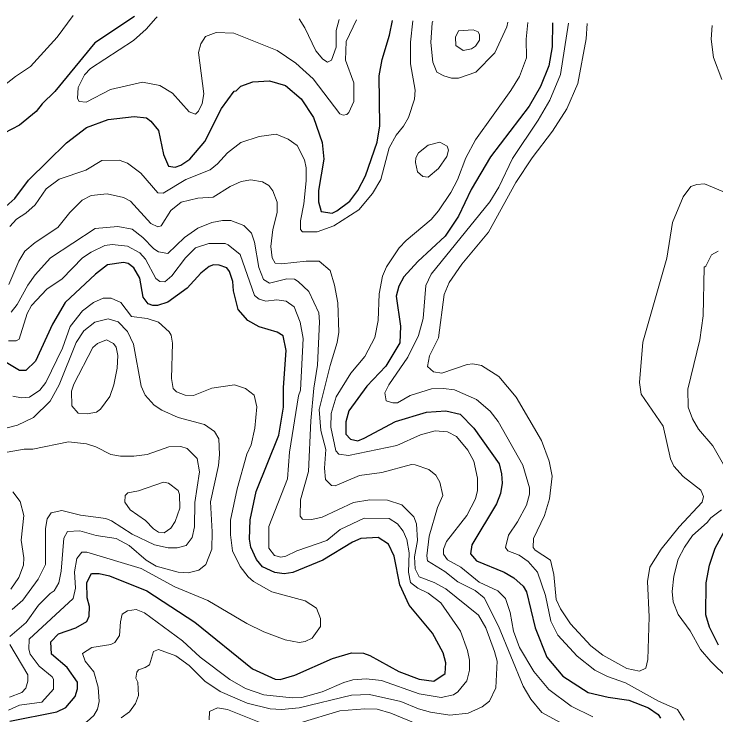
# Model space of a CAD drawing. Extents: x 673.3 to 698.5, y 6984.3 to 7012.3.
# Drawn here: x 693.289 to 694.661, y 7010.662 to 7012.032 of the extents above; entities that cross this region are included whole.
import ezdxf

# ---------------------------------------------------------------- set-up
doc = ezdxf.new("R2010")
doc.units = 0
doc.header["$LTSCALE"] = 0.032
doc.layers.add('1', color=7, linetype='Continuous', lineweight=25)
doc.layers.add('2', color=7, linetype='Continuous', lineweight=13)

msp = doc.modelspace()

# ---------------------------------------------------------------- linework, layer by layer
at = {"layer": '1'}
for points in [[(693.5243, 7012.0276), (693.4473, 7011.976), (693.3691, 7011.8807), (693.3442, 7011.8566), (693.3325, 7011.8416), (693.2995, 7011.8153), (693.254, 7011.7918)], [(693.2672, 7011.6505), (693.2905, 7011.6718), (693.3176, 7011.7076), (693.3916, 7011.7803), (693.4306, 7011.8106), (693.473, 7011.8258), (693.5237, 7011.832), (693.5479, 7011.8293), (693.5568, 7011.8228), (693.5714, 7011.8048), (693.581, 7011.7574), (693.5911, 7011.7351), (693.6038, 7011.7328), (693.6149, 7011.7366), (693.6325, 7011.7484), (693.6623, 7011.783), (693.6946, 7011.8474), (693.7194, 7011.8815), (693.723, 7011.882), (693.7326, 7011.8915), (693.7556, 7011.8997), (693.7882, 7011.902), (693.82, 7011.8926), (693.8503, 7011.8664), (693.8744, 7011.8301), (693.8914, 7011.7812), (693.8946, 7011.7488), (693.8843, 7011.6873), (693.8844, 7011.6653), (693.8892, 7011.6463), (693.9108, 7011.6432), (693.9204, 7011.6476), (693.9454, 7011.6665), (693.9611, 7011.6875), (693.9759, 7011.7161), (693.9989, 7011.7818), (694.0045, 7011.8138), (694.0031, 7011.9115), (694.0087, 7011.9431), (694.0231, 7011.9909), (694.0287, 7012.0198)], [(694.3418, 7012.015), (694.3408, 7011.9685), (694.3346, 7011.9311), (694.318, 7011.8904), (694.2963, 7011.8519), (694.2207, 7011.7532), (694.1828, 7011.6892), (694.1578, 7011.6369), (694.132, 7011.5982), (694.0784, 7011.5484), (694.0508, 7011.5182), (694.0414, 7011.5001), (694.0364, 7011.4805), (694.0444, 7011.4219), (694.0433, 7011.3893), (694.0161, 7011.3437), (693.9791, 7011.3049), (693.9439, 7011.2562), (693.9377, 7011.2352), (693.9376, 7011.2107), (693.9468, 7011.2009), (693.9609, 7011.198), (693.9737, 7011.2027), (694.0348, 7011.2356), (694.0955, 7011.254), (694.1332, 7011.2563), (694.1614, 7011.2498), (694.1883, 7011.2223), (694.2374, 7011.1528), (694.2423, 7011.1333), (694.2431, 7011.1151), (694.24, 7011.0946), (694.2324, 7011.0743), (694.1839, 7010.9942), (694.1815, 7010.9767), (694.1935, 7010.9632), (694.2475, 7010.941), (694.2665, 7010.9299), (694.2843, 7010.9139), (694.2911, 7010.9028), (694.3079, 7010.8322), (694.3305, 7010.7748), (694.3618, 7010.7378), (694.4115, 7010.7059), (694.4508, 7010.6968), (694.4907, 7010.6909), (694.5297, 7010.676), (694.5482, 7010.6627), (694.5532, 7010.6557)], [(693.4133, 7010.7132), (693.413, 7010.7258), (693.3929, 7010.7546), (693.3621, 7010.7807), (693.3612, 7010.8048), (693.3759, 7010.8205), (693.4099, 7010.8322), (693.4315, 7010.8447), (693.4361, 7010.8549), (693.4369, 7010.874), (693.4322, 7010.8905), (693.4313, 7010.9207), (693.4408, 7010.9383), (693.4556, 7010.9386), (693.4755, 7010.9337), (693.5488, 7010.9042), (693.6427, 7010.8435), (693.7554, 7010.7518), (693.7996, 7010.7318), (693.8094, 7010.7311), (693.8381, 7010.7398), (693.9115, 7010.7723), (693.9491, 7010.7831), (693.9724, 7010.7825), (693.9848, 7010.7783), (694.0411, 7010.747), (694.0808, 7010.7315), (694.1096, 7010.7278), (694.1319, 7010.743), (694.1332, 7010.7636), (694.1282, 7010.7834), (694.1073, 7010.822), (694.0614, 7010.8762), (694.0431, 7010.916), (694.0322, 7010.972), (694.0213, 7010.9958), (694.001, 7011.0087), (693.9671, 7011.0071), (693.9505, 7010.9995), (693.8928, 7010.9643), (693.8338, 7010.9401), (693.8169, 7010.9379), (693.7987, 7010.9406), (693.7751, 7010.9515), (693.7633, 7010.9658), (693.7522, 7010.9897), (693.7492, 7011.0056), (693.7504, 7011.0434), (693.7623, 7011.0987), (693.8067, 7011.2086), (693.8156, 7011.2633), (693.8157, 7011.3018), (693.8212, 7011.3741), (693.8151, 7011.4032), (693.8036, 7011.4102), (693.7681, 7011.421), (693.7459, 7011.4334), (693.7271, 7011.4544), (693.7179, 7011.4913), (693.717, 7011.5095), (693.7105, 7011.5291), (693.705, 7011.5362), (693.6902, 7011.5413), (693.679, 7011.5421), (693.6706, 7011.5388), (693.6543, 7011.5258), (693.6272, 7011.4963), (693.5895, 7011.469), (693.5696, 7011.4624), (693.5607, 7011.4624), (693.5516, 7011.4658), (693.5414, 7011.4784), (693.5347, 7011.5157), (693.523, 7011.5358), (693.5121, 7011.5443), (693.5029, 7011.5462), (693.472, 7011.5421), (693.4481, 7011.524), (693.3892, 7011.4682), (693.3641, 7011.4259), (693.3312, 7011.3535), (693.312, 7011.3355), (693.2997, 7011.3355), (693.2349, 7011.374)], [(694.6665, 7010.7981), (694.6488, 7010.8336), (694.6417, 7010.8579), (694.6422, 7010.9199), (694.6488, 7010.9544), (694.66, 7010.988), (694.6792, 7011.0236)], [(693.2811, 7010.6499), (693.3729, 7010.6676), (693.3904, 7010.6765), (693.4084, 7010.6977), (693.4133, 7010.7132)]]:
    msp.add_lwpolyline(points, dxfattribs=at)
at = {"layer": '2'}
for points in [[(693.2247, 7012.0323), (693.1956, 7011.9942), (693.1838, 7011.9724), (693.1755, 7011.9444), (693.1755, 7011.9028), (693.1796, 7011.8802), (693.1951, 7011.8666), (693.2169, 7011.8614), (693.2372, 7011.8677), (693.2919, 7011.9102), (693.3214, 7011.9299), (693.3735, 7011.9869), (693.4049, 7012.0295)], [(694.0688, 7012.0192), (694.064, 7011.9773), (694.0639, 7011.935), (694.0736, 7011.8835), (694.072, 7011.8657), (694.0603, 7011.8298), (694.0505, 7011.813), (694.0361, 7011.7954), (694.0226, 7011.7704), (694.0061, 7011.7085), (693.9896, 7011.6811), (693.963, 7011.6497), (693.9144, 7011.6183), (693.8815, 7011.6063), (693.8533, 7011.6065), (693.8493, 7011.6113), (693.849, 7011.6282), (693.8555, 7011.6613), (693.8603, 7011.7064), (693.8603, 7011.7313), (693.8572, 7011.747), (693.8423, 7011.7752), (693.8249, 7011.7875), (693.8012, 7011.7977), (693.7686, 7011.793), (693.7323, 7011.7814), (693.7065, 7011.7611), (693.687, 7011.7392), (693.6727, 7011.7277), (693.6251, 7011.709), (693.5807, 7011.6822), (693.5699, 7011.683), (693.5369, 7011.7214), (693.5108, 7011.741), (693.4945, 7011.7466), (693.4606, 7011.7457), (693.4291, 7011.7267), (693.3772, 7011.7097), (693.3517, 7011.6905), (693.3303, 7011.6594), (693.3123, 7011.6431), (693.2939, 7011.6313), (693.2809, 7011.6169)], [(693.5687, 7012.0269), (693.5662, 7012.0241), (693.5473, 7012.0027), (693.5226, 7011.9804), (693.4387, 7011.9255), (693.4266, 7011.9137), (693.4141, 7011.8887), (693.4133, 7011.8674), (693.4167, 7011.8615), (693.4302, 7011.8599), (693.4778, 7011.8847), (693.5403, 7011.8988), (693.5739, 7011.8924), (693.5989, 7011.8777), (693.6316, 7011.8411), (693.6441, 7011.8362), (693.65, 7011.8423), (693.657, 7011.8574), (693.66, 7011.8765), (693.6495, 7011.9569), (693.6545, 7011.974), (693.6632, 7011.9882), (693.684, 7011.9965), (693.7186, 7011.9947), (693.8036, 7011.9609), (693.8398, 7011.9364), (693.8738, 7011.9058), (693.926, 7011.8372), (693.9322, 7011.8346), (693.9396, 7011.8359), (693.9438, 7011.8399), (693.9532, 7011.8614), (693.9531, 7011.8978), (693.9371, 7011.9422), (693.9385, 7011.9784), (693.9587, 7012.0209)], [(693.8465, 7012.0226), (693.8578, 7012.005), (693.8793, 7011.9605), (693.8928, 7011.9439), (693.902, 7011.938), (693.9097, 7011.9419), (693.919, 7011.9672), (693.9191, 7012.0002), (693.9246, 7012.0214)], [(694.2933, 7012.0157), (694.2904, 7011.9829), (694.2912, 7011.9466), (694.277, 7011.9102), (694.2606, 7011.883), (694.191, 7011.7864), (694.1725, 7011.7512), (694.1559, 7011.708), (694.1428, 7011.6836), (694.1187, 7011.6474), (694.1045, 7011.6308), (694.0555, 7011.5897), (694.042, 7011.5754), (694.0174, 7011.5378), (694.0095, 7011.5196), (694.0029, 7011.4849), (694.0012, 7011.433), (693.9943, 7011.3998), (693.9752, 7011.363), (693.9474, 7011.3301), (693.9188, 7011.2841), (693.9093, 7011.2512), (693.9085, 7011.2243), (693.9183, 7011.1784), (693.924, 7011.1716), (693.9428, 7011.1692), (694.0374, 7011.1887), (694.0838, 7011.2095), (694.1123, 7011.2172), (694.1367, 7011.2154), (694.1539, 7011.2061), (694.1761, 7011.1797), (694.1879, 7011.1578), (694.195, 7011.1251), (694.195, 7011.1005), (694.191, 7011.0844), (694.1746, 7011.0516), (694.1347, 7011.0012), (694.1285, 7010.9857), (694.1288, 7010.9762), (694.1365, 7010.9649), (694.1623, 7010.951), (694.1985, 7010.9217), (694.2347, 7010.9042), (694.2502, 7010.8893), (694.2593, 7010.8619), (694.2655, 7010.8257), (694.2771, 7010.7935), (694.3055, 7010.7469), (694.3348, 7010.7118), (694.378, 7010.6793), (694.4205, 7010.6584)], [(694.599, 7010.6518), (694.5863, 7010.6727), (694.5488, 7010.6885), (694.4845, 7010.7243), (694.4491, 7010.7373), (694.4248, 7010.7493), (694.3901, 7010.777), (694.3524, 7010.8179), (694.3387, 7010.8451), (694.3279, 7010.8953), (694.3123, 7010.9411), (694.2942, 7010.9616), (694.2767, 7010.9744), (694.2546, 7010.983), (694.2497, 7010.9895), (694.2556, 7011.0132), (694.2736, 7011.0394), (694.2912, 7011.0717), (694.2967, 7011.0936), (694.2968, 7011.1059), (694.2837, 7011.1499), (694.2358, 7011.2359), (694.22, 7011.2557), (694.193, 7011.2786), (694.1505, 7011.2978), (694.1289, 7011.3002), (694.1049, 7011.2993), (694.0632, 7011.2863), (694.0385, 7011.2724), (694.0293, 7011.2718), (694.0163, 7011.2759), (694.0143, 7011.2918), (694.0215, 7011.3074), (694.0591, 7011.3614), (694.0795, 7011.404), (694.0891, 7011.4373), (694.0941, 7011.5012), (694.1046, 7011.524), (694.2193, 7011.6648), (694.2368, 7011.6939), (694.2637, 7011.7496), (694.3136, 7011.8249), (694.3366, 7011.8642), (694.3572, 7011.9138), (694.3731, 7012.0145)], [(694.4097, 7012.0139), (694.4077, 7011.9838), (694.3912, 7011.8967), (694.3701, 7011.8467), (694.342, 7011.8032), (694.3017, 7011.7514), (694.2702, 7011.7028), (694.2164, 7011.6055), (694.1645, 7011.5432), (694.1399, 7011.5074), (694.1297, 7011.4841), (694.1186, 7011.3991), (694.101, 7011.3638), (694.0974, 7011.3429), (694.1092, 7011.3327), (694.1256, 7011.3304), (694.1749, 7011.3473), (694.1859, 7011.3482), (694.2031, 7011.3451), (694.2371, 7011.3234), (694.271, 7011.2829), (694.3204, 7011.1987), (694.3351, 7011.158), (694.3408, 7011.1287), (694.3359, 7011.0842), (694.3262, 7011.0518), (694.3044, 7011.0068), (694.3038, 7010.9894), (694.3081, 7010.9838), (694.3377, 7010.9642), (694.3441, 7010.9365), (694.349, 7010.8876), (694.3576, 7010.8692), (694.3771, 7010.8397), (694.4169, 7010.7969), (694.44, 7010.7784), (694.4869, 7010.7528), (694.5118, 7010.7473), (694.5241, 7010.7533), (694.5282, 7010.7704), (694.5307, 7010.8536), (694.5273, 7010.9228), (694.5322, 7010.9506), (694.5544, 7010.9859), (694.5891, 7011.0296), (694.6346, 7011.0777), (694.6373, 7011.0892), (694.6317, 7011.1013), (694.597, 7011.1283), (694.5788, 7011.1485), (694.5726, 7011.1629), (694.5582, 7011.2264), (694.5153, 7011.2893), (694.5118, 7011.3121), (694.5185, 7011.3909), (694.5656, 7011.5549), (694.5762, 7011.6249), (694.597, 7011.6752), (694.6125, 7011.6949), (694.624, 7011.6993), (694.6387, 7011.7), (694.675, 7011.6855)], [(694.1076, 7012.0186), (694.1064, 7012.0152), (694.1039, 7011.9764), (694.1079, 7011.9379), (694.1159, 7011.9186), (694.1295, 7011.9112), (694.144, 7011.907), (694.1582, 7011.907), (694.1921, 7011.9189), (694.2291, 7011.9564), (694.2527, 7012.0074), (694.2544, 7012.0163)], [(694.6731, 7011.904), (694.6565, 7011.9474), (694.652, 7011.9829), (694.654, 7012.0101)], [(694.3808, 7010.634), (694.3209, 7010.6669), (694.2996, 7010.6929), (694.2845, 7010.7182), (694.2365, 7010.8355), (694.208, 7010.8908), (694.1905, 7010.9051), (694.1566, 7010.922), (694.1313, 7010.9421), (694.0975, 7010.9631), (694.0958, 7010.973), (694.1007, 7011.0114), (694.117, 7011.0672), (694.1273, 7011.0912), (694.1218, 7011.1168), (694.1135, 7011.1308), (694.1, 7011.1417), (694.0735, 7011.1511), (694.0662, 7011.1513), (694.0081, 7011.1358), (693.9644, 7011.1302), (693.9169, 7011.1097), (693.9097, 7011.1104), (693.8979, 7011.1222), (693.8963, 7011.1441), (693.8985, 7011.1807), (693.8888, 7011.218), (693.8857, 7011.259), (693.9068, 7011.345), (693.9205, 7011.39), (693.9239, 7011.41), (693.9222, 7011.4675), (693.9156, 7011.502), (693.9068, 7011.5307), (693.8856, 7011.5493), (693.8602, 7011.5493), (693.8117, 7011.5438), (693.7997, 7011.5454), (693.7935, 7011.5556), (693.7911, 7011.5779), (693.7953, 7011.6111), (693.8033, 7011.6441), (693.8035, 7011.6643), (693.7947, 7011.6866), (693.7871, 7011.6968), (693.7749, 7011.7041), (693.7521, 7011.7082), (693.7328, 7011.705), (693.7114, 7011.6952), (693.6781, 7011.6742), (693.6481, 7011.6725), (693.6155, 7011.6643), (693.5953, 7011.6484), (693.5766, 7011.6185), (693.5702, 7011.6164), (693.5565, 7011.6227), (693.5167, 7011.6667), (693.5032, 7011.6739), (693.4709, 7011.6805), (693.4396, 7011.6773), (693.4221, 7011.6681), (693.3982, 7011.6442), (693.3744, 7011.6147), (693.3305, 7011.5854), (693.3103, 7011.5686), (693.2987, 7011.5493), (693.2791, 7011.5033)], [(693.2836, 7011.4495), (693.295, 7011.4643), (693.3157, 7011.5021), (693.3301, 7011.5224), (693.3601, 7011.5557), (693.4478, 7011.6127), (693.4918, 7011.617), (693.5198, 7011.6117), (693.5408, 7011.5954), (693.5623, 7011.5731), (693.5715, 7011.5674), (693.5897, 7011.5641), (693.622, 7011.5954), (693.6481, 7011.6139), (693.6758, 7011.6244), (693.6968, 7011.6284), (693.7129, 7011.6284), (693.7382, 7011.6186), (693.753, 7011.6038), (693.7593, 7011.5864), (693.7677, 7011.5366), (693.7767, 7011.513), (693.7882, 7011.5062), (693.8222, 7011.5144), (693.8374, 7011.5136), (693.8448, 7011.5096), (693.8653, 7011.49), (693.8848, 7011.4481)], [(693.4532, 7010.7161), (693.445, 7010.7462), (693.428, 7010.7669), (693.4232, 7010.7823), (693.4413, 7010.7938), (693.478, 7010.7996), (693.4861, 7010.8038), (693.4954, 7010.8171), (693.497, 7010.8441), (693.5007, 7010.8588), (693.5108, 7010.8652), (693.5278, 7010.8678), (693.5444, 7010.8613), (693.6183, 7010.8069), (693.6527, 7010.775), (693.7108, 7010.7313), (693.7417, 7010.7133), (693.7775, 7010.7014), (693.8326, 7010.6952), (693.8517, 7010.696), (693.8914, 7010.7069), (693.9338, 7010.7252), (693.9514, 7010.7302), (693.9778, 7010.7327), (694.0075, 7010.7294), (694.081, 7010.7028), (694.1244, 7010.696), (694.1481, 7010.7014), (694.1566, 7010.7069), (694.174, 7010.7288), (694.1796, 7010.7492), (694.1796, 7010.7687), (694.1756, 7010.7878), (694.1616, 7010.8257), (694.1232, 7010.881), (694.0985, 7010.9002), (694.0784, 7010.9098), (694.0639, 7010.921), (694.06, 7010.941), (694.0615, 7010.9785), (694.0573, 7011.0052), (694.05, 7011.0212), (694.0387, 7011.0355), (694.0224, 7011.0461), (693.9736, 7011.0469), (693.9269, 7011.0245), (693.9009, 7011.0031), (693.8419, 7010.9827), (693.8207, 7010.9726), (693.8105, 7010.9705), (693.7982, 7010.9735), (693.7874, 7010.9878), (693.7871, 7011.0301), (693.8237, 7011.1235), (693.8278, 7011.1754), (693.8449, 7011.2861), (693.849, 7011.2968), (693.8546, 7011.3979), (693.8482, 7011.4295), (693.8367, 7011.4599), (693.8213, 7011.4712), (693.8029, 7011.4737), (693.7814, 7011.4706), (693.7682, 7011.4748), (693.7591, 7011.4822), (693.731, 7011.5622), (693.7078, 7011.5812), (693.7017, 7011.5836), (693.6696, 7011.5837), (693.6438, 7011.5751), (693.624, 7011.5559), (693.5978, 7011.5206), (693.5841, 7011.5089), (693.5742, 7011.5091), (693.5664, 7011.5153), (693.5458, 7011.5527), (693.5353, 7011.5652), (693.5111, 7011.5787), (693.4811, 7011.582), (693.4663, 7011.5795), (693.4396, 7011.5667), (693.4227, 7011.5555), (693.3834, 7011.5148), (693.353, 7011.4945), (693.3231, 7011.4626), (693.315, 7011.4466), (693.2991, 7011.3964), (693.2935, 7011.3931), (693.2779, 7011.3933)], [(694.6658, 7011.5689), (694.6527, 7011.5615), (694.6413, 7011.539), (694.6384, 7011.5373), (694.6364, 7011.4421), (694.6296, 7011.3954), (694.6065, 7011.2989), (694.6072, 7011.2637), (694.6155, 7011.2406), (694.6271, 7011.2207), (694.6552, 7011.1878), (694.6758, 7011.1513)], [(693.2867, 7011.2854), (693.3037, 7011.2817), (693.3195, 7011.2835), (693.3392, 7011.2967), (693.3513, 7011.3117), (693.3838, 7011.379), (693.3991, 7011.4211), (693.4226, 7011.452), (693.4443, 7011.468), (693.4635, 7011.4767), (693.479, 7011.4769), (693.498, 7011.4683), (693.5187, 7011.4411), (693.5491, 7011.4369), (693.5713, 7011.4297), (693.5925, 7011.4107), (693.5965, 7011.4042), (693.5989, 7011.389), (693.5966, 7011.32), (693.6, 7011.3001), (693.6065, 7011.2936), (693.6237, 7011.2872), (693.6397, 7011.2864), (693.6755, 7011.301), (693.72, 7011.3075)], [(693.8848, 7011.4481), (693.8864, 7011.4302), (693.8823, 7011.346), (693.875, 7011.3007), (693.8693, 7011.2372), (693.8645, 7011.1376), (693.8489, 7011.0826), (693.8483, 7011.0504), (693.8531, 7011.0447), (693.8713, 7011.0438), (693.8915, 7011.0484), (693.9524, 7011.077), (693.9844, 7011.0827), (694.0192, 7011.0819), (694.047, 7011.0728), (694.0706, 7011.0495), (694.0761, 7011.0356), (694.0778, 7011.0031), (694.0722, 7010.9707), (694.073, 7010.9477), (694.0811, 7010.9322), (694.1107, 7010.9206), (694.1332, 7010.9085), (694.1968, 7010.8569), (694.2112, 7010.8323), (694.2285, 7010.7862), (694.2333, 7010.7668), (694.231, 7010.715), (694.2187, 7010.6888), (694.204, 7010.6774), (694.1771, 7010.6655), (694.1413, 7010.6611), (694.1033, 7010.6671), (694.0797, 7010.6738), (694.045, 7010.6879), (693.9839, 7010.7016), (693.9489, 7010.7008), (693.8464, 7010.6756), (693.8117, 7010.6724), (693.7898, 7010.6739), (693.745, 7010.685), (693.6921, 7010.708), (693.6621, 7010.7281), (693.6313, 7010.7588), (693.6053, 7010.7776), (693.5716, 7010.7895), (693.5618, 7010.7856), (693.5542, 7010.7599), (693.5455, 7010.7543), (693.5321, 7010.7503), (693.529, 7010.7456), (693.5273, 7010.7339), (693.5313, 7010.7261), (693.5322, 7010.6999), (693.5264, 7010.6844), (693.5148, 7010.668), (693.4988, 7010.656)], [(693.4495, 7011.013), (693.4885, 7011.0069), (693.5141, 7010.9934), (693.5476, 7010.9645), (693.5669, 7010.9529), (693.61, 7010.9411), (693.6297, 7010.9395), (693.6503, 7010.9449), (693.6638, 7010.9557), (693.6755, 7010.9862), (693.6763, 7011.0199), (693.6731, 7011.0788), (693.6885, 7011.1496), (693.691, 7011.1714), (693.6895, 7011.2018), (693.6808, 7011.2159), (693.6612, 7011.23), (693.6102, 7011.2433), (693.5778, 7011.2578), (693.5631, 7011.2677), (693.5456, 7011.2868), (693.5378, 7011.3046), (693.5228, 7011.387), (693.511, 7011.4118), (693.4929, 7011.4305), (693.4732, 7011.4361), (693.4469, 7011.4297), (693.4258, 7011.4128), (693.4105, 7011.3898), (693.3773, 7011.3074), (693.3595, 7011.2751), (693.3268, 7011.2431), (693.2957, 7011.2286), (693.2728, 7011.2223)], [(693.72, 7011.3075), (693.7416, 7011.2998), (693.7583, 7011.2874), (693.7635, 7011.2642), (693.7601, 7011.2223), (693.7528, 7011.1903), (693.7443, 7011.1717), (693.7251, 7011.104), (693.7124, 7011.043), (693.7123, 7011.0139), (693.7164, 7010.9828), (693.7312, 7010.952), (693.7467, 7010.9319), (693.7575, 7010.9225), (693.7931, 7010.9027), (693.8582, 7010.8848), (693.8801, 7010.8706), (693.8879, 7010.8505), (693.888, 7010.8347), (693.8718, 7010.8119), (693.8582, 7010.8057), (693.8464, 7010.8035), (693.8189, 7010.8088), (693.7771, 7010.8243), (693.7445, 7010.8406), (693.6677, 7010.8856), (693.6035, 7010.9123), (693.5374, 7010.9483), (693.4312, 7010.9801), (693.4218, 7010.9801), (693.412, 7010.9677), (693.4075, 7010.9417), (693.4092, 7010.9099), (693.4049, 7010.8898), (693.3187, 7010.8098), (693.3181, 7010.7904), (693.3205, 7010.7806), (693.3379, 7010.7575), (693.3635, 7010.7366), (693.366, 7010.7315), (693.3659, 7010.7123), (693.3437, 7010.687), (693.2999, 7010.681), (693.2781, 7010.6712)], [(693.2851, 7010.8682), (693.3061, 7010.8861), (693.3362, 7010.927), (693.3505, 7010.9558), (693.3506, 7011.0265), (693.3539, 7011.0451), (693.3616, 7011.057), (693.3826, 7011.0615), (693.4192, 7011.0527), (693.4684, 7011.0462), (693.4798, 7011.0417), (693.5203, 7011.0155), (693.5638, 7010.9946), (693.5905, 7010.9884), (693.6077, 7010.9884), (693.6253, 7010.9929), (693.6372, 7011.009), (693.6421, 7011.0294), (693.6425, 7011.0775), (693.6519, 7011.1373), (693.6471, 7011.1631), (693.6276, 7011.1827), (693.6149, 7011.187), (693.5914, 7011.1863), (693.549, 7011.1713), (693.523, 7011.1676), (693.4974, 7011.1676), (693.478, 7011.1713), (693.4491, 7011.1862), (693.4306, 7011.1921), (693.3957, 7011.196), (693.3259, 7011.1814), (693.3087, 7011.1813), (693.2455, 7011.1707)], [(693.2829, 7010.9077), (693.2987, 7010.9303), (693.3073, 7010.955), (693.3083, 7010.9688), (693.3033, 7011.0035), (693.3082, 7011.0521), (693.3009, 7011.0795), (693.2869, 7011.0982)], [(694.6721, 7011.0628), (694.6514, 7011.0471), (694.6444, 7011.0378), (694.6158, 7011.0124), (694.5998, 7010.99), (694.5874, 7010.9665), (694.5787, 7010.9332), (694.5755, 7010.903), (694.5779, 7010.8833), (694.5874, 7010.8584), (694.6106, 7010.826), (694.6314, 7010.7899), (694.6516, 7010.7663), (694.684, 7010.7347)], [(693.2806, 7010.8155), (693.313, 7010.8424), (693.3367, 7010.8768), (693.3594, 7010.8993), (693.3675, 7010.9043), (693.3766, 7010.9199), (693.3815, 7010.9427), (693.3864, 7011.0077), (693.3935, 7011.0206), (693.4177, 7011.0218), (693.4495, 7011.013)], [(693.28, 7010.6968), (693.304, 7010.7057), (693.3121, 7010.7142), (693.3163, 7010.7277), (693.3163, 7010.7405), (693.2806, 7010.7994)], [(693.2786, 7010.2434), (693.3396, 7010.2985), (693.3739, 7010.3258), (693.3972, 7010.3403), (693.4342, 7010.3767), (693.441, 7010.3958), (693.4442, 7010.4362), (693.4376, 7010.456), (693.4222, 7010.4834), (693.3982, 7010.5067), (693.3764, 7010.5346), (693.3597, 7010.5695), (693.339, 7010.5993), (693.3352, 7010.615), (693.3484, 7010.6261), (693.3647, 7010.6333), (693.4208, 7010.6428), (693.4322, 7010.6489), (693.4448, 7010.6607), (693.4523, 7010.6732), (693.4556, 7010.6884), (693.4532, 7010.7161)], [(693.6707, 7010.6524), (693.6715, 7010.6688), (693.6869, 7010.6756), (693.7062, 7010.6724), (693.7683, 7010.6479)], [(693.8482, 7010.6462), (693.9261, 7010.6699), (693.9746, 7010.6739), (693.9993, 7010.6732), (694.0255, 7010.6651), (694.0997, 7010.6344)]]:
    msp.add_lwpolyline(points, dxfattribs=at)
for points in [[(694.1673, 7011.9607), (694.1526, 7011.9706), (694.152, 7011.987), (694.1582, 7011.9994), (694.1869, 7012.0015), (694.1966, 7011.9972), (694.1991, 7011.9918), (694.1991, 7011.9813), (694.1915, 7011.9695), (694.1837, 7011.964)], [(694.1352, 7011.7539), (694.1386, 7011.7659), (694.1356, 7011.7742), (694.1212, 7011.7815), (694.099, 7011.7758), (694.0797, 7011.7612), (694.0746, 7011.7514), (694.0738, 7011.7422), (694.078, 7011.7237), (694.088, 7011.7149), (694.0989, 7011.7133), (694.1186, 7011.7303)], [(693.406, 7011.3085), (693.4433, 7011.3806), (693.452, 7011.3884), (693.4698, 7011.3954), (693.4838, 7011.3883), (693.4889, 7011.3811), (693.4922, 7011.3646), (693.4906, 7011.3401), (693.4841, 7011.3076), (693.4762, 7011.2846), (693.4582, 7011.2598), (693.4502, 7011.2536), (693.4321, 7011.2506), (693.4146, 7011.252), (693.4019, 7011.2664), (693.4014, 7011.2949)], [(693.5813, 7011.1169), (693.5913, 7011.1151), (693.6101, 7011.1008), (693.6128, 7011.0926), (693.613, 7011.0661), (693.6043, 7011.04), (693.5954, 7011.0273), (693.5825, 7011.0177), (693.5715, 7011.0193), (693.5618, 7011.0256), (693.5458, 7011.0422), (693.5159, 7011.0626), (693.5054, 7011.078), (693.5061, 7011.0906), (693.5112, 7011.0958), (693.5325, 7011.0999)]]:
    msp.add_lwpolyline(points, close=True, dxfattribs=at)

doc.saveas('drawing.dxf')
